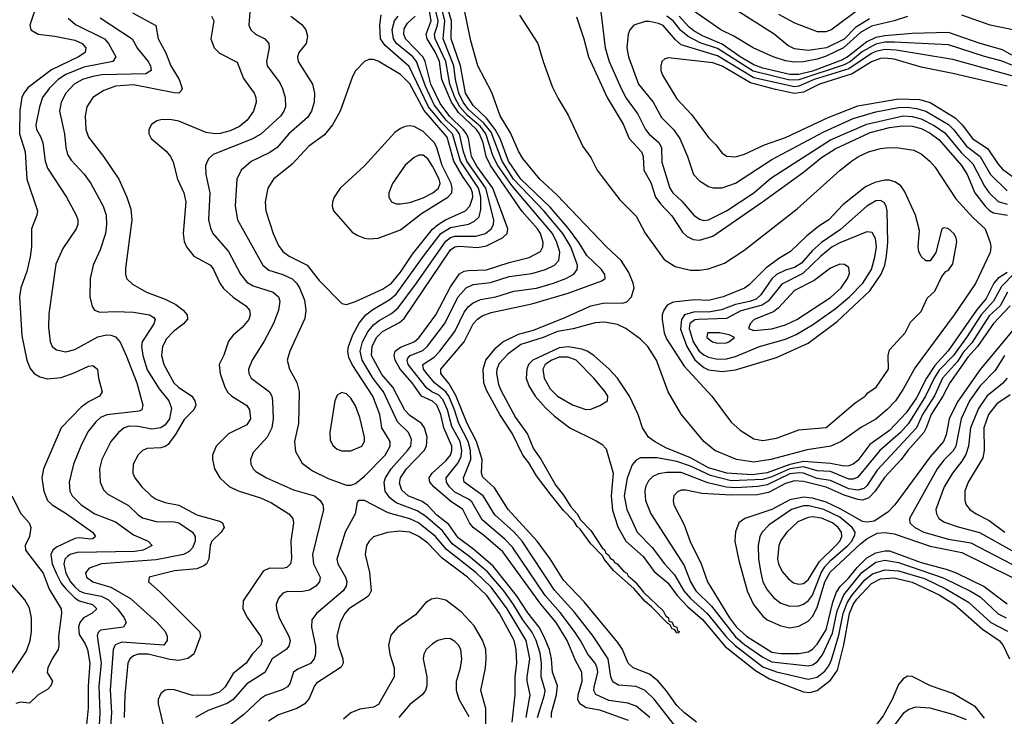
# Model space of a CAD drawing. Header units: inches. Extents: x 1308407 to 1441228, y 959628 to 1036311.
# Tile 611 of 656: x 1401347 to 1405697, y 1012515 to 1015595. Entities that reach past the tile are written whole.
import ezdxf

# ---------------------------------------------------------------- set-up
doc = ezdxf.new("R2010")
doc.units = ezdxf.units.IN
doc.header["$MEASUREMENT"] = 0
doc.layers.add('B4001', color=7, linetype='Continuous')

msp = doc.modelspace()

# ---------------------------------------------------------------- linework, layer by layer
at = {"layer": 'B4001', "color": 5}
for points, elevation in [([(1401424.7, 1015670), (1401391.8, 1015570), (1401395.2, 1015550), (1401428.7, 1015530), (1401502.2, 1015522.2), (1401590, 1015504.8), (1401622.3, 1015490), (1401639.4, 1015470), (1401636, 1015450), (1401607.2, 1015430), (1401486.8, 1015373.2), (1401384.6, 1015295.4), (1401365, 1015270), (1401356, 1015250), (1401346.7, 1015193.3), (1401346.2, 1015090), (1401370.5, 1015010), (1401377.5, 1014890), (1401425.5, 1014750), (1401422.7, 1014730), (1401399.4, 1014670), (1401399.1, 1014590), (1401393.3, 1014546.7), (1401377.8, 1014482.2), (1401352.1, 1014410), (1401346.3, 1014370), (1401356.7, 1014196.7), (1401377.9, 1014090), (1401392.8, 1014052.8), (1401410.5, 1014030.5), (1401436.3, 1014016.3), (1401470, 1014007), (1401530, 1014013.4), (1401586.7, 1014033.3), (1401650, 1014063.2), (1401670, 1014066.5), (1401691.1, 1014050), (1401694.3, 1014010), (1401711.3, 1013950), (1401699.5, 1013930), (1401650, 1013905.3), (1401618.2, 1013881.8), (1401529.3, 1013790), (1401451.8, 1013610), (1401443.9, 1013570), (1401453, 1013510), (1401470.1, 1013470), (1401490.8, 1013450), (1401552.2, 1013412.2), (1401668.3, 1013330), (1401682.2, 1013310), (1401670, 1013300.2), (1401660.9, 1013299.1), (1401610, 1013304.6), (1401590, 1013301.3), (1401510, 1013263.5), (1401493.7, 1013250), (1401483.8, 1013230), (1401490.3, 1013190), (1401510, 1013144.7), (1401530, 1013104), (1401550, 1013078.4), (1401590, 1013038.7), (1401610, 1013026.4), (1401668.5, 1013010), (1401687.2, 1012990), (1401665.3, 1012970), (1401628.9, 1012951.1), (1401612.2, 1012930), (1401606, 1012910), (1401610, 1012877.7), (1401636.2, 1012836.2), (1401646.1, 1012810), (1401656.5, 1012750), (1401649.5, 1012650.5), (1401649, 1012551), (1401626.5, 1012330)], 2520), ([(1404037.4, 1012497.4), (1403910, 1012542.8), (1403850, 1012553.4), (1403822, 1012570), (1403813.4, 1012590), (1403814.3, 1012610), (1403831.7, 1012670), (1403831.1, 1012710), (1403802, 1012762), (1403765, 1012850), (1403717.8, 1012930), (1403650, 1013011.2), (1403482, 1013242), (1403396.4, 1013316.4), (1403349.7, 1013349.7), (1403334.5, 1013370), (1403304.7, 1013430), (1403250, 1013466.1), (1403176.2, 1013530), (1403159.4, 1013550), (1403156.4, 1013570), (1403169.2, 1013590), (1403230, 1013644.5), (1403250.3, 1013669.7), (1403256.5, 1013690), (1403256.2, 1013710), (1403221.4, 1013790), (1403207.5, 1013850), (1403190.4, 1013890), (1403170, 1013908.3), (1403122.8, 1013930), (1403080.3, 1013990), (1403028.3, 1014050), (1403006.1, 1014090), (1403001.5, 1014110), (1403005.8, 1014130), (1403030, 1014147.6), (1403089.8, 1014170.2), (1403111.6, 1014190), (1403185.4, 1014290), (1403250, 1014413.2), (1403290, 1014471.9), (1403310, 1014483.2), (1403330, 1014486.4), (1403410, 1014488.9), (1403510, 1014521.9), (1403597.2, 1014542.8), (1403647.2, 1014570), (1403658.4, 1014590), (1403660.1, 1014610), (1403647.6, 1014650), (1403634.7, 1014670), (1403567.4, 1014747.4), (1403426.7, 1014950), (1403407.6, 1014990), (1403395, 1015050), (1403378.7, 1015090), (1403364.4, 1015110), (1403285.1, 1015185.1), (1403254, 1015230), (1403211.2, 1015330), (1403201.7, 1015410), (1403183.6, 1015450), (1403146.4, 1015510), (1403142.7, 1015530), (1403164.3, 1015590), (1403154.4, 1015650)], 2580), ([(1404130.6, 1012510.6), (1404070, 1012560.8), (1404033.8, 1012573.8), (1403950, 1012585), (1403892.3, 1012612.3), (1403883.5, 1012630), (1403884.3, 1012644.3), (1403900.7, 1012710), (1403898.6, 1012730), (1403888.8, 1012750), (1403856.8, 1012790), (1403824.9, 1012850), (1403797.8, 1012890), (1403734.2, 1012974.2), (1403668.5, 1013050), (1403523.5, 1013263.5), (1403490, 1013298.3), (1403390, 1013384.3), (1403343.8, 1013463.7), (1403330, 1013475.5), (1403270, 1013506), (1403245.2, 1013530), (1403232.9, 1013550), (1403231.5, 1013570), (1403283.5, 1013636.5), (1403296.8, 1013663.2), (1403300.4, 1013690), (1403292.9, 1013730), (1403256.4, 1013796.4), (1403236.5, 1013870), (1403216.3, 1013916.3), (1403197, 1013937), (1403167.9, 1013950), (1403146.2, 1013966.2), (1403062.5, 1014070), (1403058.4, 1014090), (1403062.1, 1014097.9), (1403072.3, 1014110), (1403127.7, 1014132.3), (1403148.4, 1014151.6), (1403223.4, 1014250), (1403283.6, 1014370), (1403319.6, 1014410), (1403350, 1014423.4), (1403427.3, 1014432.7), (1403510, 1014459.6), (1403610, 1014473.3), (1403670, 1014490.5), (1403709.9, 1014510), (1403728.4, 1014530), (1403733.1, 1014566.9), (1403720.6, 1014610), (1403700.6, 1014650), (1403521, 1014861), (1403458.8, 1014950), (1403439.2, 1014990), (1403406.9, 1015090), (1403382.2, 1015122.2), (1403326.3, 1015170), (1403291.9, 1015210), (1403269.2, 1015250), (1403247.7, 1015310), (1403230.3, 1015410), (1403182.1, 1015510), (1403180.1, 1015530), (1403193.2, 1015570), (1403195, 1015590), (1403181.3, 1015650)], 2560), ([(1404244.6, 1012470), (1404150, 1012590.5), (1404109.9, 1012629.9), (1404070, 1012647.3), (1403992.5, 1012652.5), (1403967.1, 1012667.1), (1403959.2, 1012690), (1403946.7, 1012770), (1403881.2, 1012870), (1403797.3, 1012977.3), (1403710, 1013073), (1403566.9, 1013290), (1403530, 1013330.7), (1403446.6, 1013406.6), (1403394.2, 1013490), (1403310.4, 1013550), (1403308, 1013570), (1403340.1, 1013650), (1403338.9, 1013690), (1403327.9, 1013730), (1403286.5, 1013810), (1403268, 1013870), (1403242.9, 1013930), (1403230, 1013950.4), (1403179.6, 1013990), (1403145.7, 1014030), (1403130.3, 1014050), (1403128.2, 1014070), (1403177.4, 1014102.6), (1403203.1, 1014130), (1403270, 1014217), (1403310, 1014302), (1403330, 1014327.6), (1403350, 1014343.6), (1403382.9, 1014357.1), (1403450, 1014370.1), (1403530, 1014394.5), (1403630, 1014408.1), (1403706, 1014430), (1403759.3, 1014450), (1403795.6, 1014470), (1403810.4, 1014490), (1403811.2, 1014510), (1403781.5, 1014590), (1403746.9, 1014650), (1403662.9, 1014750), (1403528.8, 1014890), (1403477.9, 1014970), (1403430, 1015097.3), (1403398, 1015138), (1403330, 1015197.2), (1403305.9, 1015230), (1403287.1, 1015270), (1403271.7, 1015330), (1403265.1, 1015390), (1403217.5, 1015510), (1403224.5, 1015590), (1403210.4, 1015650)], 2540), ([(1405270, 1015608.6), (1405210, 1015589.4), (1405110, 1015566), (1405062.5, 1015537.5), (1404986.5, 1015470), (1404910, 1015434), (1404870, 1015420.5), (1404810, 1015408.2), (1404770, 1015407.5), (1404730, 1015413.3), (1404675.4, 1015430), (1404587.1, 1015470), (1404502.2, 1015522.2), (1404444.1, 1015550), (1404270.2, 1015670.2)], 2480), ([(1404699.2, 1015619.2), (1404770, 1015580.1), (1404870, 1015543), (1404910, 1015542.4), (1404930.4, 1015549.6), (1405068.1, 1015651.9)], 2460), ([(1401561.4, 1015601.4), (1401592.9, 1015572.9), (1401720.7, 1015510), (1401739.6, 1015490), (1401770.9, 1015430), (1401758.6, 1015410), (1401630, 1015385.2), (1401550, 1015351.8), (1401516.3, 1015330), (1401476.5, 1015290), (1401447, 1015250), (1401433.6, 1015210), (1401418, 1015130), (1401420.9, 1015110), (1401438.8, 1015078.8), (1401448.6, 1015050), (1401459.6, 1014970), (1401470, 1014939), (1401553.6, 1014810), (1401596.8, 1014730), (1401603.2, 1014710), (1401602.9, 1014690), (1401595.6, 1014670), (1401536.8, 1014583.2), (1401506.5, 1014513.5), (1401474.8, 1014294.8), (1401474.6, 1014234.6), (1401481.8, 1014170), (1401490.2, 1014150.2), (1401510, 1014135.6), (1401550, 1014127), (1401590, 1014136.6), (1401692.1, 1014192.1), (1401730, 1014201.3), (1401750, 1014200.5), (1401770, 1014193.4), (1401790, 1014168.9), (1401817.2, 1014110), (1401864.1, 1013990), (1401890.7, 1013890), (1401886.4, 1013870), (1401875.3, 1013864.7), (1401732.1, 1013847.9), (1401704.2, 1013835.8), (1401682.6, 1013817.4), (1401647.7, 1013772.3), (1401617, 1013710), (1401585.1, 1013630), (1401565, 1013550), (1401568.8, 1013510), (1401578.8, 1013490), (1401617.7, 1013450), (1401678.4, 1013410), (1401770, 1013375.2), (1401850, 1013317.6), (1401913.7, 1013290), (1401931.7, 1013270), (1401892.9, 1013250), (1401855.4, 1013244.6), (1401601, 1013239), (1401570, 1013230.2), (1401558.2, 1013221.8), (1401546.3, 1013210), (1401541.7, 1013190), (1401550, 1013148.4), (1401570.9, 1013110), (1401590, 1013087), (1401610, 1013070.3), (1401630, 1013061.6), (1401706.2, 1013046.1), (1401739, 1013030), (1401779, 1012990), (1401808.5, 1012950), (1401817.7, 1012930), (1401804.9, 1012910), (1401704.4, 1012895.6), (1401693.6, 1012886.4), (1401689.3, 1012870.7), (1401706.1, 1012750), (1401696.7, 1012650), (1401700.5, 1012530), (1401689.5, 1012310)], 2540), ([(1401702.7, 1015602.7), (1401843.2, 1015510), (1401867.8, 1015467.8), (1401913.8, 1015410), (1401925, 1015390), (1401927.9, 1015370), (1401904, 1015356), (1401710, 1015350.7), (1401670, 1015344.1), (1401624.4, 1015330), (1401588, 1015310), (1401550.6, 1015270), (1401530.6, 1015230), (1401523.3, 1015190), (1401544.6, 1015090), (1401550.1, 1015030), (1401558.3, 1014998.3), (1401573.6, 1014973.6), (1401632.2, 1014912.2), (1401660.9, 1014870), (1401715.6, 1014770), (1401728.4, 1014730), (1401730.7, 1014690), (1401725.1, 1014650), (1401702.2, 1014577.8), (1401671.8, 1014510), (1401657.7, 1014450), (1401656.2, 1014370), (1401666.9, 1014326.9), (1401677.6, 1014310), (1401701.2, 1014301.2), (1401770, 1014305.3), (1401850, 1014301.2), (1401920.5, 1014290), (1401938.7, 1014278.7), (1401945.2, 1014270), (1401939.2, 1014250), (1401888.3, 1014170), (1401884.8, 1014150), (1401890.1, 1014110), (1401910, 1014047.6), (1401963.3, 1013963.3), (1402006.4, 1013910), (1402016.9, 1013876.9), (1402009.1, 1013830), (1401990, 1013804.3), (1401970, 1013790.4), (1401930, 1013785.1), (1401870, 1013796.9), (1401830, 1013797.7), (1401808.3, 1013790), (1401783.8, 1013770), (1401750, 1013729.8), (1401709.5, 1013650), (1401699.2, 1013610), (1401701.7, 1013550), (1401716.9, 1013516.9), (1401736.7, 1013496.7), (1401827, 1013447), (1401870, 1013406), (1401890, 1013392.8), (1401950, 1013377.2), (1402030, 1013374.7), (1402050, 1013370.1), (1402110.9, 1013330), (1402122.5, 1013310), (1402121.6, 1013290), (1402110, 1013260.7), (1402095.8, 1013244.2), (1402070, 1013231.1), (1401950, 1013206.9), (1401708.5, 1013190), (1401653.8, 1013170), (1401638, 1013150), (1401641.8, 1013130), (1401670, 1013110.1), (1401750, 1013085.7), (1401836.4, 1013036.4), (1401954.3, 1012930), (1401989.4, 1012890), (1401998.3, 1012870), (1401998.7, 1012850), (1401983.8, 1012830), (1401797.5, 1012842.5), (1401768.3, 1012831.7), (1401760.3, 1012810), (1401747.1, 1012632.9), (1401752.2, 1012530), (1401746.5, 1012450)], 2560), ([(1401845, 1015625), (1401948.5, 1015568.5), (1401958.8, 1015510), (1401990.9, 1015450.9), (1402014.2, 1015390), (1402051.6, 1015330), (1402063.9, 1015290), (1402060, 1015280), (1402050.1, 1015269.9), (1402029.1, 1015270.9), (1401850, 1015307.2), (1401770, 1015301.2), (1401718.4, 1015281.6), (1401670.1, 1015250), (1401643, 1015210), (1401636.1, 1015170), (1401638.8, 1015110), (1401650, 1015075.6), (1401717.7, 1014990), (1401785.3, 1014890), (1401820.4, 1014810), (1401837.5, 1014757.4), (1401842.3, 1014710), (1401814.8, 1014494.8), (1401814.2, 1014470), (1401819.3, 1014450), (1401845.3, 1014425.3), (1401907.2, 1014390), (1401990, 1014359.9), (1402036.2, 1014336.2), (1402069.5, 1014310), (1402086, 1014290), (1402088.6, 1014271.4), (1402071, 1014250), (1402025, 1014215), (1401996, 1014184), (1401977.8, 1014150), (1401973.1, 1014110), (1401983.6, 1014070), (1402027.5, 1013990), (1402049, 1013970), (1402107.9, 1013930), (1402120.6, 1013910), (1402124.7, 1013890), (1402115.6, 1013870), (1402073.2, 1013826.8), (1402036.4, 1013763.6), (1402002.5, 1013717.5), (1401990, 1013707.6), (1401970, 1013702.4), (1401910, 1013699.9), (1401889.6, 1013690.4), (1401870, 1013671.9), (1401847.6, 1013630), (1401846.7, 1013590), (1401855.6, 1013570), (1401886.8, 1013530), (1401927.7, 1013490), (1401950, 1013475), (1401990, 1013460.6), (1402050, 1013448.9), (1402130, 1013405.9), (1402230, 1013377.5), (1402243.5, 1013370), (1402249.5, 1013350), (1402236.8, 1013330), (1402195.3, 1013290), (1402188.3, 1013270), (1402182.5, 1013210), (1402171.9, 1013190), (1402160, 1013180), (1402130, 1013167.1), (1402030, 1013158.4), (1401918.4, 1013130), (1401916.5, 1013110), (1401966, 1013066), (1402141.3, 1012890), (1402146.3, 1012870), (1402116.5, 1012790), (1402089.6, 1012770.4), (1402050, 1012762.3), (1402010, 1012765.9), (1401914.3, 1012790), (1401870.1, 1012789.9), (1401850, 1012782.5), (1401833.8, 1012770), (1401823.9, 1012750), (1401811, 1012609), (1401807.9, 1012510)], 2580), ([(1402194.7, 1015610), (1402205.2, 1015590), (1402191, 1015510), (1402206.5, 1015470), (1402230, 1015446.8), (1402307, 1015407), (1402335.4, 1015335.4), (1402382.5, 1015270), (1402390.1, 1015250), (1402391.6, 1015230), (1402379.8, 1015190), (1402352.1, 1015150), (1402317.6, 1015122.4), (1402276.9, 1015103.1), (1402232.3, 1015092.3), (1402210, 1015090.6), (1402170, 1015096.2), (1402050, 1015145.9), (1402010, 1015153.8), (1401970, 1015152.6), (1401952.6, 1015147.4), (1401928.6, 1015131.4), (1401916.8, 1015110), (1401917.1, 1015090), (1401927.3, 1015070), (1401993.7, 1015013.7), (1402013.5, 1014990), (1402024.5, 1014964.5), (1402043.9, 1014890), (1402072.6, 1014830), (1402080.4, 1014790), (1402068.3, 1014650), (1402074.1, 1014614.1), (1402084.1, 1014590), (1402115.5, 1014550), (1402189.3, 1014509.3), (1402203.6, 1014490), (1402230.4, 1014430.4), (1402247, 1014407), (1402290, 1014367.5), (1402345.8, 1014330), (1402362.5, 1014310), (1402365.5, 1014290), (1402358.5, 1014270), (1402330, 1014233.7), (1402290, 1014199.9), (1402270, 1014174), (1402248.9, 1014111.1), (1402227.5, 1014070), (1402232.2, 1014030), (1402252.5, 1013970), (1402266.9, 1013946.9), (1402284.5, 1013930), (1402350, 1013889.2), (1402362.6, 1013870), (1402365.9, 1013830), (1402350, 1013804.1), (1402270, 1013763.4), (1402214.2, 1013710), (1402198.8, 1013670), (1402198.4, 1013650), (1402207.9, 1013610), (1402231.1, 1013570), (1402271.8, 1013531.8), (1402312.6, 1013512.6), (1402410, 1013481.6), (1402459.4, 1013459.4), (1402536.5, 1013410), (1402553.1, 1013390), (1402557.2, 1013370), (1402545, 1013290), (1402547.5, 1013212.5), (1402543.2, 1013190), (1402527, 1013173), (1402510, 1013169.3), (1402450, 1013170.5), (1402422.8, 1013157.2), (1402334.7, 1013025.3), (1402332.2, 1012990), (1402353.5, 1012950), (1402410.1, 1012870), (1402417.8, 1012850), (1402411.9, 1012830), (1402374.3, 1012790), (1402347.7, 1012750), (1402290, 1012705), (1402254.5, 1012645.5), (1402230, 1012622.7), (1402190, 1012609.4), (1402110, 1012606.7), (1402030, 1012632.1), (1402006.5, 1012633.5), (1401989.3, 1012630.7), (1401970, 1012616.2), (1401958, 1012590), (1401958.4, 1012570), (1401994.7, 1012414.7)], 2620), ([(1402363.2, 1015630), (1402359.8, 1015570), (1402367.3, 1015550), (1402389, 1015530), (1402430.3, 1015510), (1402447.6, 1015490), (1402448.8, 1015470), (1402437, 1015410), (1402440.1, 1015390), (1402495.5, 1015315.5), (1402508.3, 1015290), (1402519.5, 1015250), (1402521.1, 1015210), (1402514, 1015190), (1402500.1, 1015170), (1402411.7, 1015088.3), (1402372.9, 1015067.1), (1402201.6, 1014998.4), (1402180.3, 1014979.7), (1402167.5, 1014950), (1402169.5, 1014910), (1402186.4, 1014830), (1402181.5, 1014710), (1402190, 1014672.4), (1402200.5, 1014650), (1402269.7, 1014569.7), (1402322.7, 1014470), (1402350, 1014435.1), (1402378.1, 1014418.1), (1402466.9, 1014390), (1402490.2, 1014370), (1402496.8, 1014350), (1402490.7, 1014310), (1402467.6, 1014252.4), (1402426.5, 1014173.5), (1402373.2, 1014090), (1402357, 1014050), (1402359.6, 1014030), (1402370.1, 1014010), (1402451, 1013950), (1402461.5, 1013930), (1402464.3, 1013910), (1402466, 1013830), (1402461.2, 1013790), (1402439.8, 1013750), (1402377.9, 1013682.1), (1402366.7, 1013650), (1402368.4, 1013630), (1402377.6, 1013610), (1402390, 1013598.2), (1402436.5, 1013570), (1402557.1, 1013517.1), (1402650, 1013489.4), (1402673.7, 1013470), (1402686.2, 1013450), (1402689.4, 1013430), (1402640.3, 1013230), (1402645, 1013190), (1402673.8, 1013130), (1402671.5, 1013110), (1402655.8, 1013090), (1402627.6, 1013072.4), (1402590, 1013064.9), (1402530, 1013067), (1402510, 1013060.3), (1402490, 1013038), (1402480.6, 1013010), (1402481.5, 1012990), (1402493.1, 1012950), (1402535.5, 1012870), (1402541.1, 1012850), (1402535.3, 1012824.7), (1402524.1, 1012810), (1402462, 1012770), (1402430.4, 1012709.6), (1402350, 1012659.3), (1402289.5, 1012590), (1402266.6, 1012573.4), (1402179.1, 1012540.9), (1402123.6, 1012510)], 2640), ([(1402544, 1015610), (1402593.9, 1015573.9), (1402611.7, 1015550), (1402618, 1015522), (1402612.3, 1015490), (1402580.2, 1015450), (1402573.6, 1015430), (1402577.2, 1015410), (1402639.8, 1015310), (1402649.4, 1015270), (1402647.7, 1015230), (1402635.8, 1015190), (1402617.7, 1015162.3), (1402536.6, 1015090), (1402483.7, 1015030), (1402452.5, 1015007.5), (1402370, 1014968.5), (1402325, 1014930), (1402306.7, 1014890), (1402299.2, 1014770), (1402309.5, 1014710), (1402420.8, 1014510), (1402447.1, 1014487.1), (1402510, 1014468), (1402550, 1014449.1), (1402570.3, 1014430.3), (1402583.7, 1014410), (1402604.7, 1014355.3), (1402611.5, 1014310), (1402605.9, 1014274.1), (1402539.8, 1014130), (1402528.4, 1014090), (1402538.8, 1014050), (1402571.1, 1013991.1), (1402581.1, 1013950), (1402578.6, 1013810), (1402560.8, 1013730), (1402565.9, 1013685.9), (1402594.6, 1013634.6), (1402640.4, 1013600.4), (1402710, 1013566.3), (1402790, 1013536.5), (1402810, 1013536.5), (1402830, 1013544.6), (1402870, 1013577.3), (1402960.9, 1013670), (1402983.6, 1013710), (1402983.9, 1013730), (1402947.4, 1013790), (1402937.8, 1013850), (1402907.2, 1013930), (1402815.9, 1014070), (1402800.9, 1014100.9), (1402796.7, 1014130), (1402799.2, 1014150), (1402818.3, 1014201.7), (1402846.2, 1014253.8), (1402876.4, 1014290), (1402906.9, 1014313.1), (1402982.9, 1014357.1), (1403010, 1014381.3), (1403130.2, 1014550), (1403208, 1014650), (1403250, 1014676.7), (1403329.2, 1014690.8), (1403356.3, 1014703.7), (1403376.5, 1014723.5), (1403384, 1014756), (1403383.8, 1014810), (1403373.8, 1014850), (1403294.1, 1014970), (1403258.9, 1015090), (1403210, 1015139.5), (1403152.9, 1015210), (1403068.3, 1015388.3), (1402961, 1015481), (1402940.6, 1015510), (1402937.3, 1015570), (1402943.2, 1015616.8)], 2660), ([(1403634.4, 1012510), (1403665.9, 1012610), (1403667.9, 1012630), (1403651.4, 1012690), (1403652.8, 1012750), (1403645.9, 1012794.1), (1403628.9, 1012850), (1403610, 1012888.7), (1403570, 1012941.4), (1403529.2, 1013010), (1403486.1, 1013070), (1403413.9, 1013153.9), (1403330, 1013225.2), (1403258.2, 1013278.2), (1403214.5, 1013334.5), (1403139.9, 1013399.9), (1403103.5, 1013423.5), (1403010, 1013458.3), (1402981.5, 1013481.5), (1402961.8, 1013510), (1402956.7, 1013550), (1402962.5, 1013570), (1402988.4, 1013610), (1403060.8, 1013690), (1403074.5, 1013710), (1403078.6, 1013738.6), (1403064.6, 1013770), (1403016.6, 1013816.6), (1402954.7, 1013950), (1402909.2, 1014009.2), (1402860.6, 1014090), (1402850.4, 1014130), (1402861.3, 1014170), (1402884.5, 1014215.6), (1402910, 1014245.6), (1402934.8, 1014265.2), (1402990, 1014296.1), (1403018.5, 1014321.5), (1403100.1, 1014430), (1403230, 1014616.4), (1403250, 1014631.4), (1403270, 1014637.4), (1403361.7, 1014638.3), (1403404.9, 1014650), (1403430.3, 1014670), (1403439.9, 1014690), (1403441.2, 1014710), (1403405.7, 1014850), (1403323, 1014970), (1403307.3, 1015010), (1403290.7, 1015090), (1403276, 1015110), (1403231.2, 1015151.2), (1403178.6, 1015218.6), (1403140.5, 1015300.5), (1403100.4, 1015410), (1403083.9, 1015430), (1403011.3, 1015490), (1402997.9, 1015510), (1402992.4, 1015550), (1403002.3, 1015590), (1403018.7, 1015610)], 2640), ([(1403696.1, 1012510), (1403696.7, 1012530), (1403718.4, 1012610), (1403722.3, 1012650), (1403700.5, 1012710), (1403696.5, 1012770), (1403687, 1012810), (1403663.3, 1012870), (1403641.4, 1012910), (1403592.2, 1012972.2), (1403542.4, 1013050), (1403438.7, 1013178.7), (1403353.2, 1013253.2), (1403283.6, 1013303.6), (1403242.5, 1013362.5), (1403190, 1013404.7), (1403150, 1013447.4), (1403124.5, 1013464.5), (1403063.6, 1013490), (1403034.7, 1013514.7), (1403025.3, 1013545.3), (1403029, 1013570), (1403055.5, 1013610), (1403134.2, 1013690), (1403144.3, 1013710), (1403147, 1013750), (1403134.8, 1013790), (1403122.2, 1013810), (1403070, 1013844.6), (1403048.1, 1013868.1), (1402994.7, 1013970), (1402946.1, 1014026.1), (1402901.4, 1014110), (1402903.9, 1014150), (1402922.6, 1014190), (1402950, 1014216.6), (1403024.2, 1014255.8), (1403045.7, 1014274.3), (1403250, 1014577.3), (1403270, 1014590.5), (1403290, 1014593.9), (1403370, 1014588.1), (1403410, 1014595.7), (1403480.7, 1014630), (1403499.9, 1014650), (1403503.8, 1014670), (1403437.4, 1014850), (1403366.7, 1014946.7), (1403343.7, 1014990), (1403329.5, 1015070), (1403321.2, 1015090), (1403306.6, 1015110), (1403247.1, 1015167.1), (1403204.5, 1015224.5), (1403164, 1015310), (1403139, 1015410), (1403130, 1015428.8), (1403050.7, 1015510.7), (1403044, 1015530), (1403046.2, 1015553.8), (1403060.9, 1015579.1), (1403094.1, 1015610)], 2620), ([(1404336.8, 1012490), (1404284.2, 1012530), (1404250, 1012562.9), (1404202.8, 1012630), (1404167.7, 1012670), (1404130, 1012701.2), (1404057.6, 1012730), (1404034.7, 1012750), (1404010.8, 1012810), (1403990, 1012841.9), (1403840.8, 1013020.8), (1403750, 1013117.8), (1403691.3, 1013211.3), (1403633.7, 1013290), (1403505, 1013430), (1403444.9, 1013524.9), (1403392.8, 1013572.7), (1403386.5, 1013590), (1403389.5, 1013650), (1403365.4, 1013730), (1403323.6, 1013810), (1403273.8, 1013933.8), (1403244.3, 1013984.3), (1403207.9, 1014030), (1403207.8, 1014050), (1403311, 1014170), (1403350.8, 1014250), (1403369.2, 1014270.8), (1403390, 1014285.2), (1403430, 1014300.4), (1403610, 1014339.1), (1403770, 1014385.8), (1403919.2, 1014440.8), (1403933.1, 1014450), (1403932.3, 1014467.7), (1403917.8, 1014490), (1403852.4, 1014552.4), (1403817.7, 1014610), (1403771.3, 1014671.3), (1403690, 1014766.2), (1403560.8, 1014890), (1403506.8, 1014970), (1403470.2, 1015070), (1403447.7, 1015110), (1403410, 1015159.7), (1403350, 1015214.9), (1403316.3, 1015270), (1403294.2, 1015390), (1403253.8, 1015510), (1403254.5, 1015590), (1403243.6, 1015630)], 2520), ([(1403554.5, 1015614.5), (1403636.5, 1015490), (1403659.7, 1015410), (1403699.8, 1015299.8), (1403726, 1015246), (1403770, 1015172.7), (1403834.8, 1015034.8), (1403870, 1014986), (1403898.3, 1014930), (1403920, 1014900), (1403997.9, 1014797.9), (1404070, 1014726.3), (1404111, 1014651), (1404194.2, 1014534.2), (1404243.1, 1014503.1), (1404310, 1014487.5), (1404350, 1014487.5), (1404390, 1014493.8), (1404461, 1014519), (1404545.7, 1014574.3), (1404781.6, 1014758.4), (1404972, 1014930), (1405022.2, 1014970), (1405052.3, 1014990), (1405097.4, 1015010), (1405150, 1015025.7), (1405190, 1015030.3), (1405230, 1015028.9), (1405297.3, 1015017.3), (1405330, 1015001.1), (1405367.8, 1014970), (1405390, 1014943.6), (1405483.5, 1014803.5), (1405559.5, 1014719.5), (1405612.3, 1014670), (1405634.3, 1014610), (1405637.9, 1014590), (1405635, 1014565), (1405570, 1014428.2), (1405475.7, 1014290), (1405303.4, 1014056.6), (1405250, 1013960.9), (1405216.1, 1013910), (1405178.4, 1013870), (1405130, 1013828.5), (1405066.8, 1013793.2), (1404976.6, 1013730), (1404930.4, 1013709.6), (1404826.9, 1013693.1), (1404666, 1013650), (1404590, 1013639.4), (1404514.2, 1013650), (1404418.9, 1013690), (1404370, 1013730.7), (1404270, 1013850.8), (1404211.9, 1013950), (1404160.5, 1014090), (1404122.1, 1014150), (1404090, 1014182.3), (1404025, 1014230), (1403987.4, 1014247.4), (1403930, 1014256.9), (1403890, 1014254.4), (1403791.6, 1014228.4), (1403723.1, 1014216.9), (1403659.2, 1014190), (1403560.6, 1014159.4), (1403503.8, 1014116.2), (1403465.1, 1014074.9), (1403454.5, 1014050), (1403452.9, 1014030), (1403462.4, 1013982.4), (1403473.5, 1013953.5), (1403536.8, 1013836.8), (1403590, 1013762), (1403617.6, 1013697.6), (1403650, 1013652.7), (1403715.5, 1013535.5), (1403750, 1013493.4), (1403782, 1013442), (1403810, 1013410.3), (1403824, 1013384), (1403870, 1013337), (1403919.9, 1013259.9), (1403932, 1013250), (1403936.1, 1013236.1), (1403950, 1013227.7), (1403955.1, 1013215.1), (1403970, 1013206), (1403975.2, 1013195.2), (1403986, 1013190), (1404015.4, 1013155.4), (1404030, 1013148), (1404035.6, 1013135.6), (1404066, 1013110), (1404103.6, 1013063.6), (1404190, 1012981.6), (1404200.5, 1012960.5), (1404212.8, 1012950), (1404215.2, 1012935.2), (1404230, 1012931.6), (1404235.3, 1012915.3), (1404250.2, 1012910), (1404253.4, 1012893.4), (1404261, 1012890), (1404257.3, 1012882.7), (1404250, 1012883.7), (1404239.6, 1012899.6), (1404230, 1012902), (1404220.4, 1012920.4), (1404210, 1012925.1), (1404139, 1012999), (1404110, 1013022.4), (1404060.1, 1013080.1), (1403970, 1013159.6), (1403929.7, 1013210), (1403923.7, 1013223.7), (1403870, 1013278.4), (1403823, 1013343), (1403810, 1013354.5), (1403797.2, 1013377.2), (1403750, 1013425.1), (1403690, 1013498.7), (1403630, 1013578.7), (1403596, 1013636), (1403569.8, 1013670), (1403524.2, 1013764.2), (1403468.2, 1013850), (1403410, 1013957.7), (1403397.5, 1013990), (1403394.3, 1014050), (1403406.6, 1014090), (1403450, 1014144.1), (1403481.7, 1014170), (1403550, 1014204.1), (1403617.3, 1014222.7), (1403760.4, 1014279.6), (1403870.1, 1014330.1), (1403930, 1014343.7), (1404010, 1014340.9), (1404030, 1014346.9), (1404049.9, 1014370), (1404061.5, 1014410), (1404057.8, 1014430), (1404037.6, 1014477.6), (1404004.4, 1014530), (1403939.2, 1014590), (1403720, 1014820), (1403644.8, 1014890), (1403570, 1014981), (1403550, 1015012.8), (1403515.2, 1015095.2), (1403469.8, 1015170), (1403432.6, 1015272.6), (1403370.5, 1015390), (1403340.8, 1015500.8), (1403313.1, 1015630)], 2480), ([(1403807.7, 1015607.7), (1403839.9, 1015510), (1403859.9, 1015430), (1403941.9, 1015250), (1404013.3, 1015133.3), (1404040.1, 1015070), (1404094.3, 1015010), (1404102, 1014990), (1404104.3, 1014930), (1404135.2, 1014875.2), (1404156.7, 1014810), (1404179, 1014779), (1404227.5, 1014727.5), (1404276, 1014656), (1404295.7, 1014635.7), (1404323.2, 1014623.2), (1404350, 1014620.4), (1404410, 1014637.2), (1404629.5, 1014790), (1404810, 1014920.9), (1404890, 1014985.1), (1404950, 1015024.4), (1405104.4, 1015095.6), (1405190, 1015118.1), (1405246, 1015126), (1405290, 1015123.8), (1405330, 1015114.4), (1405370, 1015093), (1405410, 1015063), (1405508, 1014950), (1405532.6, 1014910), (1405567, 1014830), (1405613.4, 1014770), (1405631.6, 1014751.6), (1405650, 1014740.8), (1405711.8, 1014730)], 2520), ([(1403914.6, 1015630), (1403933.2, 1015470), (1403951, 1015410), (1404003.6, 1015290), (1404027.1, 1015247.1), (1404077.3, 1015177.3), (1404111.2, 1015110), (1404128.6, 1015088.6), (1404171.2, 1015051.2), (1404183.1, 1015030), (1404184.6, 1014964.6), (1404220.1, 1014850), (1404232.8, 1014830), (1404272.5, 1014792.5), (1404325.4, 1014730), (1404350, 1014712.5), (1404370, 1014707.6), (1404390, 1014709.5), (1404470, 1014749.7), (1404590, 1014828.9), (1404665.2, 1014894.8), (1404930, 1015064), (1405090, 1015133.4), (1405250, 1015169.4), (1405290, 1015166.7), (1405330, 1015156.7), (1405386.8, 1015126.8), (1405433.9, 1015093.9), (1405507, 1015007), (1405558.1, 1014958.1), (1405610, 1014858.2), (1405630.9, 1014830), (1405670, 1014791.6), (1405710, 1014779.1)], 2540), ([(1405730, 1015393.7), (1405688.5, 1015411.5), (1405610, 1015431.3), (1405450, 1015483.6), (1405210, 1015495.6), (1405170, 1015494.6), (1405130, 1015486.2), (1405070, 1015453.7), (1405017.6, 1015410), (1404990, 1015395.6), (1404790, 1015328.4), (1404750, 1015326.8), (1404587.3, 1015367.3), (1404430, 1015467.6), (1404353.1, 1015493.1), (1404300.1, 1015520.1), (1404267.5, 1015547.5), (1404234, 1015590), (1404206, 1015610)], 2540), ([(1405730, 1015438.5), (1405690, 1015461.7), (1405590, 1015488.7), (1405450, 1015538.6), (1405290, 1015534.2), (1405170, 1015523.4), (1405130, 1015515.6), (1405090, 1015497.5), (1405007.8, 1015432.2), (1404982.5, 1015417.6), (1404850, 1015367.5), (1404790, 1015352.9), (1404750, 1015351.8), (1404630, 1015380.5), (1404590, 1015395.7), (1404530, 1015430.4), (1404450, 1015486.1), (1404363.8, 1015523.8), (1404326, 1015546), (1404303.4, 1015563.4), (1404260, 1015610)], 2520), ([(1405101.6, 1015598.4), (1405040.3, 1015559.7), (1404990, 1015508.6), (1404911.3, 1015470), (1404830, 1015457.8), (1404770, 1015466), (1404740.5, 1015480.5), (1404680.5, 1015530), (1404515.8, 1015635.7)], 2460), ([(1405850, 1015525.7), (1405635.3, 1015570), (1405510, 1015614.2)], 2480), ([(1405730, 1015346.3), (1405470, 1015418.1), (1405219.9, 1015459.9), (1405170, 1015462.6), (1405130, 1015454.8), (1405110, 1015445.4), (1405010, 1015376.9), (1404857, 1015330), (1404790, 1015300.7), (1404770, 1015298.6), (1404590, 1015337.9), (1404430, 1015435.6), (1404270, 1015482.9), (1404245.1, 1015505.1), (1404190, 1015568.9), (1404170, 1015578.5), (1404130, 1015587), (1404110, 1015586), (1404060.7, 1015570), (1404042.5, 1015550), (1404034.6, 1015530), (1404030.1, 1015470), (1404036.8, 1015430), (1404081.6, 1015310), (1404145.8, 1015230), (1404182.9, 1015162.9), (1404235.3, 1015110), (1404264, 1015070), (1404297.7, 1014990), (1404324.1, 1014910), (1404350, 1014882.3), (1404390, 1014857.7), (1404410.8, 1014850.8), (1404450, 1014851.4), (1404510, 1014871.7), (1404670, 1014976), (1404900.4, 1015099.6), (1405030, 1015158.2), (1405130, 1015187.5), (1405230, 1015206.3), (1405270, 1015207.8), (1405310, 1015202.7), (1405350, 1015189.6), (1405450.9, 1015130.9), (1405472.4, 1015110), (1405530, 1015035.9), (1405589.9, 1014989.9), (1405636.5, 1014910), (1405710, 1014837.6)], 2560), ([(1405710, 1015300.3), (1405470, 1015356.6), (1405330, 1015384.5), (1405210, 1015419.5), (1405170, 1015424.5), (1405150, 1015422.8), (1405110, 1015408.1), (1405024.5, 1015355.5), (1404881.4, 1015310), (1404810, 1015274.2), (1404770, 1015269.1), (1404685.6, 1015285.6), (1404575.4, 1015315.4), (1404450, 1015389), (1404410, 1015404.5), (1404213.8, 1015426.2), (1404197.8, 1015422.2), (1404184.6, 1015410), (1404179.1, 1015390), (1404179.7, 1015370), (1404186.8, 1015350), (1404250, 1015245.2), (1404315.5, 1015175.5), (1404390, 1015074), (1404422, 1015042), (1404450, 1015005.3), (1404470.8, 1014990.8), (1404510, 1014988.2), (1404550, 1015000.1), (1404638, 1015042), (1404730, 1015074.6), (1404918.4, 1015161.6), (1405050, 1015213.8), (1405230, 1015244.6), (1405322.5, 1015242.5), (1405370, 1015227.9), (1405480.5, 1015160.5), (1405510.5, 1015130.5), (1405556.6, 1015070), (1405624, 1015024), (1405670, 1014956.5), (1405690, 1014934.4), (1405749.3, 1014889.3)], 2580), ([(1405710, 1014476.5), (1405668.9, 1014451.1), (1405650.7, 1014430), (1405617.1, 1014362.9), (1405574, 1014310), (1405448.7, 1014131.3), (1405390, 1014066.4), (1405353.1, 1014010), (1405310, 1013923.5), (1405263, 1013857), (1405190, 1013778.6), (1405103.4, 1013716.6), (1405050, 1013646.5), (1405030, 1013630.3), (1405010, 1013621.9), (1404990, 1013620.7), (1404930, 1013633), (1404810, 1013641.5), (1404750, 1013628.8), (1404650, 1013591.8), (1404583.3, 1013583.3), (1404470.6, 1013590.6), (1404390, 1013613.9), (1404310, 1013657.6), (1404202.1, 1013702.1), (1404151.7, 1013730), (1404125.6, 1013750), (1404098.4, 1013790), (1404079.2, 1013850), (1404041.2, 1013930), (1403987.5, 1014010), (1403951.9, 1014050), (1403883.7, 1014110), (1403854.5, 1014130), (1403830, 1014138.8), (1403770, 1014149), (1403730, 1014144.3), (1403614, 1014090), (1403594.7, 1014070), (1403587.1, 1014050), (1403585, 1014010), (1403596.8, 1013976.9), (1403625, 1013930), (1403670, 1013878.7), (1403710, 1013842.5), (1403777.3, 1013790), (1403893.3, 1013733.3), (1403918.2, 1013718.2), (1403937.5, 1013697.5), (1403968.8, 1013590), (1403960.8, 1013490), (1403966, 1013426), (1403990, 1013353.4), (1404025.4, 1013290), (1404101.5, 1013221.5), (1404150, 1013154.8), (1404210, 1013105.8), (1404252.5, 1013050), (1404299.3, 1012999.3), (1404363.6, 1012943.6), (1404464.3, 1012824.3), (1404597.6, 1012717.6), (1404660.4, 1012680.4), (1404810, 1012623.9), (1404838.7, 1012621.3), (1404870.2, 1012629.8), (1404930, 1012675.6), (1404960.1, 1012719.9), (1404988.9, 1012831.1), (1405013.6, 1012970), (1405029.3, 1013010), (1405046.3, 1013033.7), (1405110, 1013102.8), (1405150, 1013123.3), (1405210, 1013128), (1405290, 1013108.9), (1405410, 1013051.8), (1405477.9, 1013010), (1405601.1, 1012901.1), (1405674.8, 1012850), (1405690.7, 1012830.7), (1405720.5, 1012770)], 2520), ([(1405743.9, 1014476.1), (1405684.5, 1014415.5), (1405649.8, 1014350), (1405594.4, 1014290), (1405530.1, 1014189.9), (1405471.4, 1014108.6), (1405410, 1014045), (1405386.9, 1014010), (1405349.1, 1013930), (1405274.6, 1013810), (1405238.7, 1013770), (1405146.8, 1013690), (1405050, 1013571.8), (1405030, 1013563.9), (1405010, 1013563.9), (1404930, 1013596.8), (1404870, 1013600.5), (1404810, 1013618.7), (1404749.4, 1013610), (1404670, 1013573.9), (1404630, 1013562), (1404490, 1013556.6), (1404399.1, 1013579.1), (1404310, 1013621.4), (1404250, 1013641), (1404162.8, 1013657.2), (1404090, 1013657.6), (1404070, 1013648), (1404053.1, 1013626.9), (1404031.4, 1013568.6), (1404018.2, 1013490), (1404028.8, 1013430), (1404074.4, 1013330), (1404140.9, 1013260.9), (1404195.2, 1013190), (1404240.4, 1013140.4), (1404281.3, 1013070), (1404310, 1013036.2), (1404384.8, 1012970), (1404470, 1012864.9), (1404507.7, 1012827.7), (1404630, 1012734.8), (1404690, 1012711.9), (1404830, 1012679.9), (1404870, 1012688.9), (1404904.4, 1012715.6), (1404921.8, 1012738.2), (1404934.3, 1012765.7), (1404966.5, 1012873.5), (1404984.9, 1012970), (1405003.3, 1013016.7), (1405024, 1013050), (1405080.8, 1013119.2), (1405114.5, 1013145.5), (1405170, 1013163), (1405230, 1013158.6), (1405343.9, 1013123.9), (1405439.2, 1013079.2), (1405539.2, 1013019.2), (1405638, 1012930), (1405712.1, 1012892.1)], 2540), ([(1405711, 1014390), (1405679.1, 1014330), (1405630, 1014285.8), (1405553.2, 1014166.8), (1405515.9, 1014124.1), (1405490, 1014083.8), (1405424.1, 1014010), (1405388.5, 1013931.5), (1405336.2, 1013850), (1405309.1, 1013790), (1405136.2, 1013603.8), (1405090, 1013533.6), (1405077.1, 1013522.8), (1405050, 1013514.3), (1405010, 1013520.5), (1404930, 1013558.3), (1404870, 1013566.4), (1404810, 1013589.6), (1404791.4, 1013591.4), (1404750, 1013587), (1404650, 1013538.3), (1404610, 1013531.6), (1404510, 1013525.6), (1404468.8, 1013528.8), (1404387.2, 1013547.2), (1404270, 1013592.4), (1404206.8, 1013593.2), (1404170, 1013587.2), (1404144, 1013576), (1404124.4, 1013555.6), (1404112.1, 1013530), (1404108.2, 1013510), (1404112.1, 1013470), (1404134.7, 1013410), (1404282.1, 1013182.1), (1404310.7, 1013110), (1404334, 1013070), (1404402.9, 1013002.9), (1404510, 1012867.3), (1404550, 1012833.4), (1404630, 1012777), (1404670, 1012756.4), (1404830, 1012739.1), (1404850, 1012743.4), (1404870, 1012756.1), (1404893.5, 1012786.5), (1404937.7, 1012882.3), (1404958.5, 1012981.5), (1404988.2, 1013051.8), (1405068.3, 1013151.7), (1405130, 1013196.3), (1405170, 1013205.8), (1405230, 1013195.1), (1405427.8, 1013127.8), (1405548.3, 1013068.3), (1405590, 1013042.9), (1405670, 1012968.8), (1405704.8, 1012950)], 2560), ([(1405723.2, 1014330), (1405650, 1014251.2), (1405579.5, 1014150), (1405536.7, 1014103.3), (1405456.5, 1013990), (1405425.5, 1013930), (1405373.9, 1013850), (1405352.7, 1013790), (1405341.2, 1013770), (1405270.6, 1013690), (1405241.4, 1013650), (1405168.4, 1013571.6), (1405126.7, 1013510), (1405098.5, 1013481.5), (1405070, 1013471.3), (1405050, 1013473.5), (1404990, 1013492.7), (1404910, 1013528), (1404810, 1013553.1), (1404770, 1013556.6), (1404730, 1013545.1), (1404655.1, 1013504.9), (1404604.9, 1013495.1), (1404490, 1013492.5), (1404360.9, 1013500.9), (1404290, 1013515.2), (1404270, 1013514.3), (1404253, 1013507), (1404237.6, 1013490), (1404233.8, 1013470), (1404236.8, 1013450), (1404282.2, 1013362.2), (1404308.6, 1013288.6), (1404357.1, 1013190), (1404385.4, 1013110), (1404483.4, 1012950), (1404514.3, 1012910), (1404557.6, 1012870), (1404670, 1012799.6), (1404710, 1012792.3), (1404790, 1012792.8), (1404830, 1012799.9), (1404850, 1012812.1), (1404870, 1012833.7), (1404910, 1012897.3), (1404940.1, 1013020.1), (1404956.2, 1013063.8), (1404971.5, 1013088.5), (1405010, 1013127.4), (1405046.5, 1013173.5), (1405090, 1013215.7), (1405130, 1013238.1), (1405170, 1013247.1), (1405190, 1013246.3), (1405330, 1013195.2), (1405444.9, 1013164.9), (1405485.1, 1013150), (1405608.5, 1013088.5), (1405710, 1013012.5)], 2580), ([(1405808, 1014310), (1405590, 1014047.7), (1405490, 1013906), (1405453.4, 1013830), (1405440.9, 1013759.1), (1405429.1, 1013730), (1405370, 1013661.7), (1405213.7, 1013450), (1405182.6, 1013417.4), (1405122.2, 1013377.7), (1405090, 1013373), (1405070, 1013376.5), (1404972.4, 1013432.4), (1404910, 1013461.4), (1404850, 1013479.6), (1404810, 1013484.4), (1404750, 1013472), (1404670, 1013429.7), (1404551.2, 1013390), (1404524.8, 1013370), (1404509.7, 1013330.3), (1404507.2, 1013290), (1404524.3, 1013204.3), (1404561.2, 1013070), (1404589.5, 1013009.5), (1404630, 1012957.8), (1404650, 1012941.9), (1404710, 1012915.5), (1404750, 1012907.1), (1404790, 1012913.8), (1404830, 1012935.9), (1404850, 1012956.8), (1404870, 1012996.4), (1404904.7, 1013110), (1404927.4, 1013152.6), (1405061.8, 1013278.2), (1405090, 1013300), (1405135.6, 1013324.4), (1405170, 1013327.4), (1405210, 1013321.8), (1405370, 1013266.8), (1405510, 1013239.7), (1405730, 1013130.1)], 2620), ([(1405698.2, 1014110), (1405656.6, 1014043.4), (1405590, 1013975.7), (1405543.9, 1013910), (1405507.3, 1013830), (1405483.5, 1013710), (1405471.1, 1013688.9), (1405430, 1013648.2), (1405400.4, 1013610), (1405277.8, 1013390), (1405280.1, 1013370), (1405285.1, 1013365.1), (1405301.2, 1013350), (1405341, 1013330), (1405450, 1013298.9), (1405550, 1013281.7), (1405730, 1013188.6)], 2640), ([(1405710, 1014009.9), (1405690, 1013985.8), (1405620.3, 1013930), (1405583.3, 1013876.7), (1405548.3, 1013790), (1405539, 1013710), (1405527.5, 1013672.5), (1405510, 1013642.5), (1405467.8, 1013590), (1405432, 1013530), (1405395.3, 1013430), (1405397.3, 1013410), (1405408.6, 1013390), (1405433.6, 1013373.6), (1405492.8, 1013352.8), (1405588.2, 1013328.2), (1405730, 1013247.7)], 2660), ([(1405723.7, 1013936.3), (1405664, 1013896), (1405627.1, 1013850), (1405607, 1013790), (1405607.6, 1013690), (1405602.3, 1013657.7), (1405537.8, 1013550), (1405522.3, 1013510), (1405522.4, 1013470), (1405529.4, 1013450), (1405545, 1013430), (1405573.4, 1013410), (1405630, 1013381.6), (1405700.1, 1013330)], 2680), ([(1401311.9, 1013490), (1401352.1, 1013412.1), (1401388.1, 1013370), (1401395.5, 1013350), (1401390.1, 1013310), (1401371.4, 1013270), (1401372.3, 1013250), (1401450, 1013148.6), (1401477.4, 1013077.4), (1401529.7, 1012990), (1401531.9, 1012970), (1401518.1, 1012870), (1401520.1, 1012830), (1401516.1, 1012810), (1401490.2, 1012770), (1401471.3, 1012730), (1401468.7, 1012708.7), (1401491.8, 1012670), (1401484, 1012650), (1401470, 1012634), (1401428.4, 1012610), (1401390, 1012573), (1401350, 1012577.8), (1401330, 1012572.2)], 2480), ([(1403585.3, 1012510), (1403602.1, 1012610), (1403589.1, 1012670), (1403589.1, 1012690), (1403600.8, 1012770), (1403583.9, 1012850), (1403501, 1012990), (1403430, 1013085.6), (1403363.1, 1013150), (1403232.4, 1013252.4), (1403184.4, 1013310), (1403109, 1013370), (1403070, 1013388), (1402974.3, 1013414.3), (1402870, 1013469.8), (1402844, 1013470), (1402838, 1013462), (1402828.6, 1013410), (1402785.1, 1013330), (1402747.7, 1013210), (1402752.1, 1013190), (1402786.8, 1013130), (1402791.7, 1013110), (1402788.8, 1013090), (1402776.1, 1013070), (1402658.2, 1012970), (1402637.5, 1012942.5), (1402636.6, 1012910), (1402654.3, 1012825.7), (1402653.7, 1012790), (1402647.5, 1012770), (1402631.8, 1012748.2), (1402576.3, 1012723.7), (1402556.8, 1012710), (1402539.6, 1012660.5), (1402530, 1012645.6), (1402507.1, 1012632.9), (1402432.7, 1012607.3), (1402410, 1012592.9), (1402336.6, 1012523.4), (1402267.5, 1012470)], 2660), ([(1403522.9, 1012490), (1403536.1, 1012610), (1403535.9, 1012690), (1403542.7, 1012750), (1403540.4, 1012810), (1403531.6, 1012850), (1403466.8, 1012970), (1403411.1, 1013050), (1403325.3, 1013130), (1403214.1, 1013214.1), (1403150, 1013280.8), (1403110, 1013310.6), (1403070, 1013328.9), (1403026.8, 1013333.2), (1402972.5, 1013327.6), (1402910.7, 1013309.3), (1402890.2, 1013290), (1402879, 1013270), (1402873.7, 1013230), (1402891.6, 1013151.6), (1402899.3, 1013070), (1402889.5, 1013050), (1402879, 1013041), (1402800.7, 1012990), (1402783.4, 1012970), (1402762.2, 1012930), (1402748.6, 1012870), (1402754.5, 1012830), (1402774.2, 1012770), (1402775.7, 1012750), (1402767.1, 1012732.9), (1402658.8, 1012661.2), (1402649.5, 1012650), (1402626.2, 1012593.8), (1402607.1, 1012570), (1402571.5, 1012550), (1402490, 1012521.9), (1402445.9, 1012494.1)], 2680), ([(1401296.6, 1012683.4), (1401376.1, 1012803.9), (1401392.3, 1012850), (1401399.3, 1012890), (1401398.8, 1012950), (1401390, 1012993), (1401370, 1013029.7), (1401290, 1013123.5)], 2480), ([(1403406.8, 1012470), (1403406.9, 1012550), (1403384.1, 1012630), (1403404.7, 1012730), (1403408.4, 1012770), (1403406.1, 1012810), (1403392.3, 1012852.3), (1403355.3, 1012915.3), (1403297.4, 1012977.4), (1403230, 1013028.7), (1403190, 1013038.3), (1403166.9, 1013033.1), (1403141.5, 1013018.5), (1403096.2, 1012963.8), (1403017.2, 1012910), (1402985.9, 1012874.1), (1402976.8, 1012830), (1402982.5, 1012790), (1403001.4, 1012730), (1403001.2, 1012690), (1402931.8, 1012568.2), (1402910, 1012555.2), (1402850, 1012546.9), (1402810, 1012530.4), (1402777.6, 1012502.4)], 2720), ([(1403333.4, 1012513.4), (1403288.3, 1012590), (1403276.2, 1012630), (1403276.2, 1012670), (1403294.2, 1012730), (1403299.8, 1012770), (1403295.3, 1012810), (1403286.3, 1012830), (1403270, 1012846.3), (1403250, 1012857.7), (1403230, 1012859.1), (1403194, 1012850), (1403170, 1012835.1), (1403143.1, 1012810), (1403132.9, 1012790), (1403129.2, 1012770), (1403145, 1012690), (1403146, 1012650), (1403139.6, 1012630), (1403125.3, 1012610), (1403070, 1012567.8), (1403022.3, 1012510)], 2740), ([(1405610, 1012507.2), (1405570, 1012556.8), (1405470, 1012615.8), (1405370.8, 1012650.8), (1405290, 1012691.6), (1405270, 1012692.4), (1405250, 1012681.6), (1405230, 1012656.1), (1405201.5, 1012590), (1405162.5, 1012517.5), (1405080.2, 1012410)], 2520), ([(1405530, 1012500.4), (1405470, 1012522.8), (1405370, 1012552), (1405304.7, 1012555.3), (1405275, 1012545), (1405250, 1012527.9), (1405176.5, 1012430)], 2540)]:
    msp.add_lwpolyline(points, dxfattribs=dict(at, elevation=elevation))
for points, elevation in [([(1402890, 1015418.9), (1402870, 1015409.6), (1402831, 1015369), (1402817, 1015343), (1402763.3, 1015190), (1402729.5, 1015130), (1402693.8, 1015086.2), (1402624.5, 1015035.5), (1402550, 1014956.1), (1402468.3, 1014890), (1402443.5, 1014850), (1402431.5, 1014790), (1402435, 1014750), (1402466.7, 1014650), (1402490, 1014596.1), (1402508.7, 1014570), (1402538, 1014550), (1402617.1, 1014510), (1402670, 1014442.2), (1402770, 1014339.6), (1402790, 1014335.5), (1402830, 1014348.3), (1402950, 1014403.8), (1402990, 1014429.7), (1403030, 1014478.9), (1403081.9, 1014558.1), (1403171.1, 1014668.9), (1403195.4, 1014690), (1403228.3, 1014710), (1403316.7, 1014750), (1403335, 1014770), (1403348.3, 1014810), (1403347.7, 1014830), (1403340.1, 1014850), (1403303.1, 1014903.1), (1403265.1, 1014970), (1403235, 1015075), (1403133.3, 1015193.3), (1403070, 1015310.7), (1403030, 1015352.4), (1402930, 1015411.5), (1402910, 1015418.5)], 2680), ([(1403070, 1015125.7), (1403050, 1015122.6), (1403030, 1015114.4), (1403004.5, 1015095.5), (1402870.9, 1014949.1), (1402762, 1014850), (1402736.3, 1014810), (1402729.3, 1014790), (1402727.3, 1014770), (1402733.6, 1014750), (1402815.8, 1014655.8), (1402840.4, 1014640.4), (1402870, 1014629.4), (1402890, 1014626.1), (1402930, 1014629.5), (1403030, 1014665.8), (1403122.1, 1014737.9), (1403238.1, 1014810), (1403255.4, 1014830), (1403257.5, 1014850), (1403252.6, 1014870), (1403213.7, 1014950), (1403190, 1015028.7), (1403179.1, 1015050), (1403130, 1015099.9), (1403090, 1015122)], 2720), ([(1403130, 1014996.2), (1403110, 1014995.4), (1403090, 1014986), (1403050, 1014952.1), (1402993.8, 1014870), (1402977.8, 1014830), (1402977.4, 1014810), (1402990, 1014789), (1403010, 1014781.2), (1403030, 1014780.2), (1403070, 1014787.2), (1403130, 1014807.2), (1403172.7, 1014830), (1403197.5, 1014850), (1403204.3, 1014870), (1403199.8, 1014890), (1403170, 1014947), (1403150, 1014979.8)], 2740), ([(1405170, 1014885.9), (1405125.6, 1014874.4), (1405083.5, 1014856.5), (1404983.5, 1014776.5), (1404921.6, 1014710), (1404878.1, 1014681.9), (1404822.7, 1014637.3), (1404752.5, 1014570), (1404700.9, 1014539.1), (1404643.8, 1014496.2), (1404570, 1014422.3), (1404550, 1014407.5), (1404454.7, 1014370), (1404390, 1014353.7), (1404330, 1014356.4), (1404233.5, 1014346.5), (1404207.7, 1014332.3), (1404192.7, 1014310), (1404185.5, 1014290), (1404185.1, 1014270), (1404193.8, 1014210), (1404204, 1014184), (1404283.4, 1014063.4), (1404404.8, 1013930), (1404490, 1013816.1), (1404530, 1013780.5), (1404590, 1013741.6), (1404630, 1013734.1), (1404690, 1013744.5), (1404790, 1013781.5), (1404910, 1013792.6), (1405038.5, 1013901.5), (1405082.9, 1013930), (1405094.3, 1013945.7), (1405131.1, 1013970), (1405186, 1014050), (1405183.5, 1014110), (1405190, 1014135.5), (1405259.5, 1014210), (1405283.1, 1014256.9), (1405330, 1014304.4), (1405356.6, 1014363.4), (1405390, 1014394.8), (1405420.8, 1014459.2), (1405438.9, 1014481.1), (1405450, 1014487.2), (1405470, 1014514.8), (1405487.3, 1014612.7), (1405484.7, 1014630), (1405474.7, 1014650), (1405448.5, 1014671.5), (1405430, 1014674), (1405421, 1014670), (1405394.9, 1014565.1), (1405370, 1014528), (1405350, 1014528), (1405330, 1014548), (1405319.5, 1014570), (1405316.2, 1014590), (1405322.7, 1014662.7), (1405305.1, 1014730), (1405256.4, 1014836.4), (1405240.2, 1014860.2), (1405216.9, 1014876.9), (1405190, 1014885.2)], 2480), ([(1405150, 1014795.8), (1405130, 1014794), (1405090, 1014770.7), (1404973.2, 1014666.8), (1404889.2, 1014610), (1404850, 1014574.8), (1404801.2, 1014518.8), (1404770, 1014499.8), (1404730, 1014488.1), (1404690, 1014467.7), (1404670, 1014449.3), (1404622, 1014378), (1404600.6, 1014359.4), (1404571.7, 1014348.3), (1404510, 1014336), (1404448.3, 1014311.7), (1404390, 1014302.3), (1404330, 1014303), (1404284.5, 1014290), (1404270.9, 1014269.1), (1404267.1, 1014227.1), (1404294.7, 1014150), (1404330, 1014090.6), (1404370, 1014057.3), (1404390, 1014046.3), (1404450, 1014039), (1404510, 1014046.3), (1404690, 1014102.1), (1404830, 1014164.8), (1404959.4, 1014260.6), (1405103.3, 1014396.8), (1405153.7, 1014470), (1405168.8, 1014510), (1405177.4, 1014550), (1405182.4, 1014610), (1405179.1, 1014750), (1405175.7, 1014770), (1405166.8, 1014786.8)], 2520), ([(1405090, 1014657.5), (1404970, 1014608.9), (1404936.8, 1014590), (1404885.9, 1014550), (1404806.7, 1014473.4), (1404713.9, 1014426.1), (1404653.4, 1014350), (1404627.6, 1014332.4), (1404532.5, 1014307.4), (1404470, 1014273.4), (1404346.7, 1014270), (1404330, 1014267.6), (1404308, 1014252), (1404304.3, 1014230), (1404323.1, 1014170), (1404348.9, 1014130), (1404370, 1014112.9), (1404390, 1014102.3), (1404430, 1014093.5), (1404470, 1014095.1), (1404510, 1014106.5), (1404615.3, 1014150), (1404730, 1014182.4), (1404776.9, 1014203.1), (1404850, 1014246.5), (1404950, 1014316.4), (1405013.2, 1014370), (1405071.5, 1014430), (1405110, 1014491.1), (1405125.3, 1014545.3), (1405131.9, 1014590), (1405127.5, 1014627.5), (1405113.4, 1014653.4)], 2540), ([(1404970, 1014513.3), (1404930, 1014496.3), (1404857.5, 1014442.5), (1404770, 1014397.6), (1404699.5, 1014320.5), (1404677.1, 1014302.9), (1404592.6, 1014270), (1404574.2, 1014250), (1404567.4, 1014230), (1404590, 1014221), (1404670, 1014228.3), (1404730, 1014245.5), (1404780.2, 1014270), (1404930, 1014366.9), (1404976.2, 1014410), (1405004.7, 1014450), (1405012.7, 1014472.7), (1405010, 1014498.7), (1404991.8, 1014511.8)], 2560), ([(1404439, 1014210), (1404385.3, 1014210), (1404382.9, 1014190), (1404407.8, 1014170), (1404430, 1014164.2), (1404470, 1014166.6), (1404480.5, 1014170), (1404505.1, 1014190), (1404480.9, 1014200.9)], 2560), ([(1403770, 1014103.4), (1403730, 1014103), (1403697.5, 1014090), (1403668.9, 1014070), (1403658, 1014050), (1403663.4, 1014010), (1403690, 1013962.6), (1403723.2, 1013930), (1403790, 1013892.4), (1403848.2, 1013871.8), (1403870, 1013873.4), (1403910, 1013888.9), (1403944.5, 1013910), (1403945.4, 1013930), (1403934.2, 1013950), (1403883.7, 1014010), (1403805, 1014090)], 2540), ([(1402770, 1013947.3), (1402750, 1013935.1), (1402739.5, 1013910), (1402717.2, 1013770), (1402718.2, 1013738.2), (1402730, 1013712.4), (1402750, 1013696.5), (1402770, 1013688.4), (1402810, 1013688.5), (1402859.1, 1013710), (1402870.5, 1013729.5), (1402870.5, 1013750), (1402850, 1013836.2), (1402830, 1013887.3), (1402810, 1013922.4), (1402790, 1013941.3)], 2680), ([(1404834.1, 1013445.9), (1404810, 1013445.2), (1404757.2, 1013430), (1404658.2, 1013361.8), (1404626.7, 1013330), (1404617.5, 1013310), (1404609.7, 1013270.3), (1404610.5, 1013210), (1404621.1, 1013150), (1404631, 1013110), (1404650, 1013074.3), (1404679.3, 1013039.3), (1404710, 1013014.8), (1404750, 1013001.8), (1404790, 1013003.1), (1404810, 1013010.5), (1404832.5, 1013027.5), (1404850, 1013051.1), (1404888.2, 1013150), (1404903.8, 1013176.2), (1404930, 1013204.6), (1405006.6, 1013270), (1405023.3, 1013290), (1405036.9, 1013316.9), (1405038.2, 1013330), (1405025.3, 1013350), (1404970, 1013395.8), (1404899.1, 1013430)], 2640), ([(1404850, 1013396.8), (1404830, 1013394.4), (1404784.9, 1013375.1), (1404736.1, 1013330), (1404710, 1013292.4), (1404700.6, 1013270), (1404694.6, 1013210), (1404698.8, 1013190), (1404716, 1013156), (1404743, 1013123), (1404766, 1013106), (1404790, 1013098.9), (1404810, 1013102.7), (1404830, 1013119.3), (1404880, 1013200), (1404952.9, 1013270), (1404970.8, 1013290), (1404979.6, 1013310), (1404977.3, 1013330), (1404963.7, 1013350), (1404938.2, 1013370), (1404890, 1013390.9)], 2660)]:
    msp.add_lwpolyline(points, close=True, dxfattribs=dict(at, elevation=elevation))

doc.saveas('drawing.dxf')
